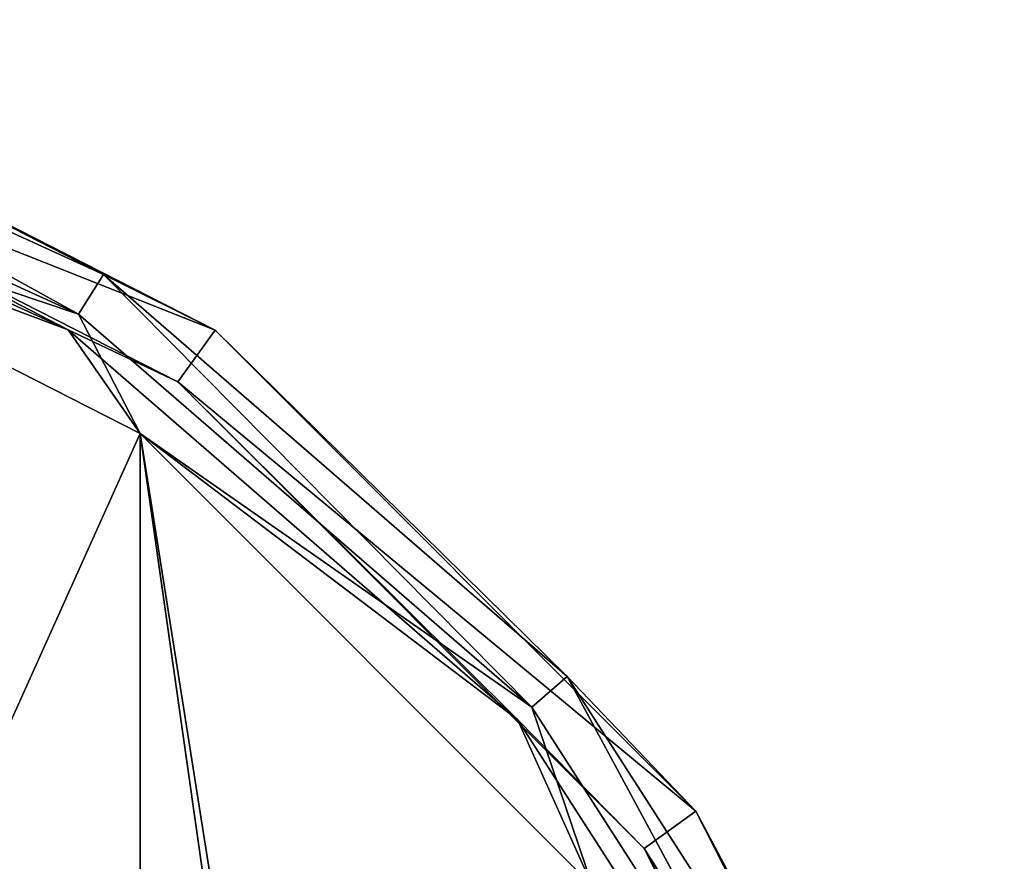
# Model space of a CAD drawing. Header units: millimetres. Extents: x -125 to 171, y -35 to 1363.
# Tile 371 of 656: x 17 to 32, y 986 to 999. Entities that reach past the tile are written whole.
import ezdxf

# ---------------------------------------------------------------- set-up
doc = ezdxf.new("R2010")
doc.units = ezdxf.units.MM
doc.header["$LTSCALE"] = 65.185185
for name, color, linetype in [('2193', 7, 'CONTINUOUS'), ('2195', 7, 'CONTINUOUS'), ('2196', 7, 'CONTINUOUS'), ('2199', 7, 'CONTINUOUS'), ('2200', 7, 'CONTINUOUS'), ('2203', 7, 'CONTINUOUS'), ('2204', 7, 'CONTINUOUS')]:
    doc.layers.add(name, color=color, linetype=linetype)

msp = doc.modelspace()

# ---------------------------------------------------------------- linework, layer by layer
at = {"layer": '2193', "color": 7, "linetype": 'CONTINUOUS', "true_color": 0xe0f2ff}
for points in [[(10.507, 999.336, -54.25), (19.985, 994.507, -54.25), (10.507, 999.336, -80.25), (10.507, 999.336, -54.25)], [(10.507, 999.336, -80.25), (19.985, 994.507, -54.25), (19.985, 994.507, -80.25), (10.507, 999.336, -80.25)], [(19.985, 994.507, -54.25), (27.507, 986.985, -54.25), (19.985, 994.507, -80.25), (19.985, 994.507, -54.25)], [(19.985, 994.507, -80.25), (27.507, 986.985, -54.25), (27.507, 986.985, -80.25), (19.985, 994.507, -80.25)], [(27.507, 986.985, -54.25), (32.336, 977.507, -54.25), (27.507, 986.985, -80.25), (27.507, 986.985, -54.25)], [(27.507, 986.985, -80.25), (32.336, 977.507, -54.25), (32.336, 977.507, -80.25), (27.507, 986.985, -80.25)]]:
    msp.add_3dface(points, dxfattribs=at)
at = {"layer": '2195', "color": 7, "linetype": 'CONTINUOUS', "true_color": 0xe0f2ff}
for points in [[(10.507, 999.336, -80.25), (19.985, 994.507, -80.25), (10.198, 998.385, -80.25), (10.507, 999.336, -80.25)], [(10.198, 998.385, -80.25), (19.985, 994.507, -80.25), (19.397, 993.698, -80.25), (10.198, 998.385, -80.25)], [(19.985, 994.507, -80.25), (27.507, 986.985, -80.25), (19.397, 993.698, -80.25), (19.985, 994.507, -80.25)], [(19.397, 993.698, -80.25), (27.507, 986.985, -80.25), (26.698, 986.397, -80.25), (19.397, 993.698, -80.25)], [(27.507, 986.985, -80.25), (32.336, 977.507, -80.25), (26.698, 986.397, -80.25), (27.507, 986.985, -80.25)], [(26.698, 986.397, -80.25), (32.336, 977.507, -80.25), (31.385, 977.198, -80.25), (26.698, 986.397, -80.25)]]:
    msp.add_3dface(points, dxfattribs=at)
at = {"layer": '2196', "color": 7, "linetype": 'CONTINUOUS', "true_color": 0xe0f2ff}
for points in [[(10.198, 998.385, -80.25), (19.397, 993.698, -80.25), (10.198, 998.385, -54.25), (10.198, 998.385, -80.25)], [(10.198, 998.385, -54.25), (19.397, 993.698, -80.25), (19.397, 993.698, -54.25), (10.198, 998.385, -54.25)], [(19.397, 993.698, -80.25), (26.698, 986.397, -80.25), (19.397, 993.698, -54.25), (19.397, 993.698, -80.25)], [(19.397, 993.698, -54.25), (26.698, 986.397, -80.25), (26.698, 986.397, -54.25), (19.397, 993.698, -54.25)], [(26.698, 986.397, -80.25), (31.385, 977.198, -80.25), (26.698, 986.397, -54.25), (26.698, 986.397, -80.25)], [(26.698, 986.397, -54.25), (31.385, 977.198, -80.25), (31.385, 977.198, -54.25), (26.698, 986.397, -54.25)]]:
    msp.add_3dface(points, dxfattribs=at)
at = {"layer": '2199', "color": 7, "linetype": 'CONTINUOUS', "true_color": 0xe0f2ff}
for points in [[(10.198, 998.385, -54.25), (17.683, 994.515, -53.543), (9.215, 998.382, -53.543), (10.198, 998.385, -54.25)], [(9.215, 998.382, -53.543), (17.683, 994.515, -53.543), (9.887, 997.434, -53.25), (9.215, 998.382, -53.543)], [(10.198, 998.385, -54.25), (19.397, 993.698, -54.25), (17.683, 994.515, -53.543), (10.198, 998.385, -54.25)], [(9.887, 997.434, -53.25), (17.683, 994.515, -53.543), (18.808, 992.889, -53.25), (9.887, 997.434, -53.25)], [(19.397, 993.698, -54.25), (24.718, 988.419, -53.543), (17.683, 994.515, -53.543), (19.397, 993.698, -54.25)], [(17.683, 994.515, -53.543), (24.718, 988.419, -53.543), (18.808, 992.889, -53.25), (17.683, 994.515, -53.543)], [(19.397, 993.698, -54.25), (26.698, 986.397, -54.25), (24.718, 988.419, -53.543), (19.397, 993.698, -54.25)], [(18.808, 992.889, -53.25), (24.718, 988.419, -53.543), (25.888, 985.809, -53.25), (18.808, 992.889, -53.25)], [(26.698, 986.397, -54.25), (29.751, 980.587, -53.543), (24.718, 988.419, -53.543), (26.698, 986.397, -54.25)], [(24.718, 988.419, -53.543), (29.751, 980.587, -53.543), (25.888, 985.809, -53.25), (24.718, 988.419, -53.543)], [(26.698, 986.397, -54.25), (31.385, 977.198, -54.25), (29.751, 980.587, -53.543), (26.698, 986.397, -54.25)]]:
    msp.add_3dface(points, dxfattribs=at)
at = {"layer": '2200', "color": 7, "linetype": 'CONTINUOUS', "true_color": 0xe0f2ff}
for points in [[(9.887, 997.434, -53.25), (18.808, 992.889, -53.25), (15.427, 985.385, -53.25), (9.887, 997.434, -53.25)], [(15.427, 985.385, -53.25), (18.808, 992.889, -53.25), (20.785, 979, -53.25), (15.427, 985.385, -53.25)], [(18.808, 992.889, -53.25), (25.888, 985.809, -53.25), (20.785, 979, -53.25), (18.808, 992.889, -53.25)]]:
    msp.add_3dface(points, dxfattribs=at)
at = {"layer": '2203', "color": 7, "linetype": 'CONTINUOUS', "true_color": 0xe0f2ff}
for points in [[(9.887, 997.434, -52.25), (14.25, 967, -52.25), (18.808, 941.111, -52.25), (9.887, 997.434, -52.25)], [(18.809, 992.889, -52.25), (9.887, 997.434, -52.25), (18.808, 941.111, -52.25), (18.809, 992.889, -52.25)], [(25.888, 948.191, -52.25), (18.809, 992.889, -52.25), (18.808, 941.111, -52.25), (25.888, 948.191, -52.25)], [(25.888, 985.809, -52.25), (18.809, 992.889, -52.25), (25.888, 948.191, -52.25), (25.888, 985.809, -52.25)]]:
    msp.add_3dface(points, dxfattribs=at)
at = {"layer": '2204', "color": 7, "linetype": 'CONTINUOUS', "true_color": 0xe0f2ff}
for points in [[(9.297, 998.662, -52.517), (17.841, 994.761, -52.517), (9.503, 999.366, -53.25), (9.297, 998.662, -52.517)], [(10.507, 999.336, -54.25), (9.503, 999.366, -53.25), (18.237, 995.377, -53.25), (10.507, 999.336, -54.25)], [(9.503, 999.366, -53.25), (17.841, 994.761, -52.517), (18.237, 995.377, -53.25), (9.503, 999.366, -53.25)], [(19.985, 994.507, -54.25), (10.507, 999.336, -54.25), (18.237, 995.377, -53.25), (19.985, 994.507, -54.25)], [(9.297, 998.662, -52.517), (9.887, 997.434, -52.25), (17.841, 994.761, -52.517), (9.297, 998.662, -52.517)], [(9.887, 997.434, -52.25), (18.809, 992.889, -52.25), (17.841, 994.761, -52.517), (9.887, 997.434, -52.25)], [(17.841, 994.761, -52.517), (24.939, 988.61, -52.517), (18.237, 995.377, -53.25), (17.841, 994.761, -52.517)], [(19.985, 994.507, -54.25), (18.237, 995.377, -53.25), (25.493, 989.09, -53.25), (19.985, 994.507, -54.25)], [(18.237, 995.377, -53.25), (24.939, 988.61, -52.517), (25.493, 989.09, -53.25), (18.237, 995.377, -53.25)], [(17.841, 994.761, -52.517), (18.809, 992.889, -52.25), (24.939, 988.61, -52.517), (17.841, 994.761, -52.517)], [(27.507, 986.985, -54.25), (19.985, 994.507, -54.25), (25.493, 989.09, -53.25), (27.507, 986.985, -54.25)], [(18.809, 992.889, -52.25), (25.888, 985.809, -52.25), (24.939, 988.61, -52.517), (18.809, 992.889, -52.25)], [(24.939, 988.61, -52.517), (30.017, 980.708, -52.517), (25.493, 989.09, -53.25), (24.939, 988.61, -52.517)], [(27.507, 986.985, -54.25), (25.493, 989.09, -53.25), (30.684, 981.013, -53.25), (27.507, 986.985, -54.25)], [(25.493, 989.09, -53.25), (30.017, 980.708, -52.517), (30.684, 981.013, -53.25), (25.493, 989.09, -53.25)], [(24.939, 988.61, -52.517), (25.888, 985.809, -52.25), (30.017, 980.708, -52.517), (24.939, 988.61, -52.517)], [(32.336, 977.507, -54.25), (27.507, 986.985, -54.25), (30.684, 981.013, -53.25), (32.336, 977.507, -54.25)]]:
    msp.add_3dface(points, dxfattribs=at)

doc.saveas('drawing.dxf')
